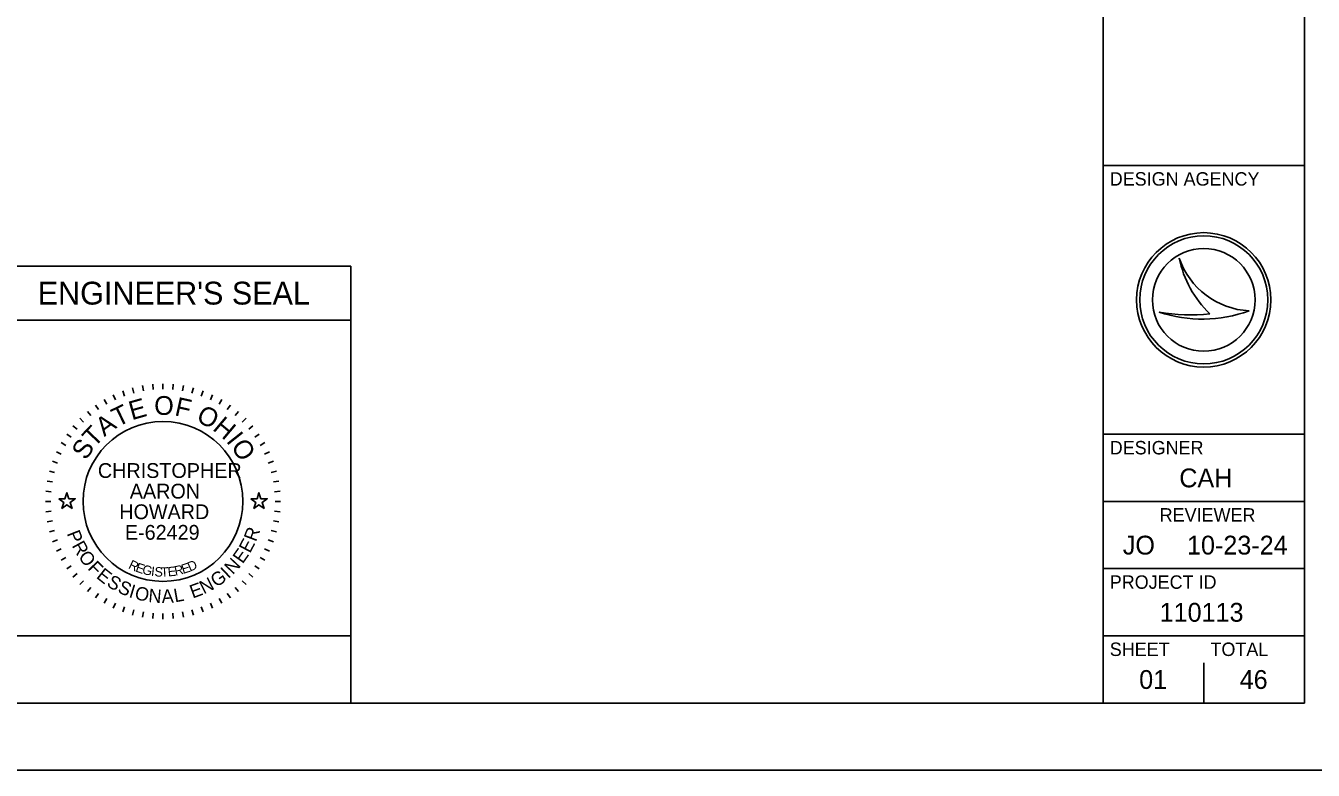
# Model space of a CAD drawing. Extents: x -8.2 to 38.5, y -0.1 to 21.9.
# Drawn here: x 24.04 to 33.63, y -0.14 to 5.4 of the extents above; entities that cross this region are included whole.
import ezdxf

# ---------------------------------------------------------------- set-up
doc = ezdxf.new("R2010")
doc.units = 0
for name, color, linetype in [('Default', 7, 'Continuous'), ('GM_X_County', 7, 'Continuous'), ('GM_X_Section', 7, 'Continuous'), ('GM_X_Township', 7, 'Continuous')]:
    doc.layers.add(name, color=color, linetype=linetype)

msp = doc.modelspace()

# ---------------------------------------------------------------- linework, layer by layer
at = {"layer": 'Default'}
for points in [[(24.287, 1.8844), (24.3339, 1.8844), (24.3484, 1.929), (24.3629, 1.8844), (24.4098, 1.8844), (24.3719, 1.8568), (24.3864, 1.8122), (24.3484, 1.8398), (24.3104, 1.8122), (24.3249, 1.8568)], [(25.717, 1.8844), (25.7639, 1.8844), (25.7784, 1.929), (25.7929, 1.8844), (25.8398, 1.8844), (25.8019, 1.8568), (25.8164, 1.8122), (25.7784, 1.8398), (25.7404, 1.8122), (25.7549, 1.8568)]]:
    msp.add_lwpolyline(points, close=True, dxfattribs=at)
at = {"layer": 'GM_X_County'}
for p, q in [((32.0634, 0.3645), (32.0634, 21.3645)), ((32.0634, 4.3645), (33.5634, 4.3645)), ((32.0634, 2.3645), (33.5634, 2.3645)), ((32.0634, 1.8645), (33.5634, 1.8645)), ((32.0634, 1.3645), (33.5634, 1.3645)), ((32.0634, 0.8645), (33.5634, 0.8645))]:
    msp.add_line(p, q, dxfattribs=at)
msp.add_lwpolyline([(1.5634, 21.3645), (33.5634, 21.3645), (33.5634, 0.3645), (1.5634, 0.3645)], close=True, dxfattribs=at)
at = {"layer": 'GM_X_Section'}
msp.add_lwpolyline([(0.0634, -0.1355), (34.0634, -0.1355), (34.0634, 21.8645), (0.0634, 21.8645)], close=True, dxfattribs=at)
at = {"layer": 'GM_X_Township'}
for p, q in [((32.6308, 3.674), (32.6308, 3.674)), ((23.6634, 3.6145), (26.4634, 3.6145)), ((26.4634, 3.6145), (26.4634, 0.3645)), ((32.8134, 3.3645), (32.8134, 3.3645)), ((32.4806, 3.274), (32.4805, 3.274)), ((33.1507, 3.283), (33.1507, 3.283)), ((23.6634, 3.2145), (26.4634, 3.2145)), ((24.7641, 2.6867), (24.7778, 2.6491)), ((24.8369, 2.7096), (24.8473, 2.671)), ((24.9114, 2.7262), (24.9184, 2.6868)), ((24.9871, 2.7361), (24.9906, 2.6963)), ((25.0634, 2.7395), (25.0634, 2.6995)), ((25.1396, 2.7361), (25.1362, 2.6963)), ((25.2153, 2.7262), (25.2084, 2.6868)), ((25.2898, 2.7096), (25.2795, 2.671)), ((25.3626, 2.6867), (25.349, 2.6491)), ((24.6259, 2.6222), (24.6459, 2.5876)), ((24.6936, 2.6575), (24.7105, 2.6212)), ((25.4332, 2.6575), (25.4163, 2.6212)), ((25.5009, 2.6222), (25.4809, 2.5876)), ((24.5009, 2.5348), (24.5267, 2.5041)), ((24.5615, 2.5812), (24.5844, 2.5485)), ((25.5653, 2.5812), (25.5423, 2.5485)), ((25.6258, 2.5348), (25.6001, 2.5041)), ((24.3931, 2.4269), (24.4237, 2.4012)), ((24.4447, 2.4832), (24.4729, 2.4549)), ((25.6821, 2.4832), (25.6538, 2.4549)), ((25.7337, 2.4269), (25.703, 2.4012)), ((24.3056, 2.302), (24.3402, 2.282)), ((24.3466, 2.3663), (24.3794, 2.3434)), ((25.7801, 2.3663), (25.7474, 2.3434)), ((25.8212, 2.302), (25.7865, 2.282)), ((24.2704, 2.2343), (24.3066, 2.2173)), ((25.8564, 2.2343), (25.8201, 2.2173)), ((24.2411, 2.1637), (24.2787, 2.1501)), ((25.8856, 2.1637), (25.848, 2.1501)), ((24.2017, 2.0164), (24.2411, 2.0095)), ((24.2182, 2.0909), (24.2568, 2.0806)), ((25.9086, 2.0909), (25.8699, 2.0806)), ((25.9251, 2.0164), (25.8857, 2.0095)), ((24.1917, 1.9407), (24.2316, 1.9372)), ((25.9351, 1.9407), (25.8952, 1.9372)), ((24.1884, 1.8645), (24.2284, 1.8645)), ((25.9384, 1.8645), (25.8984, 1.8645)), ((24.1917, 1.7882), (24.2316, 1.7917)), ((25.9351, 1.7882), (25.8952, 1.7917)), ((24.2017, 1.7125), (24.2411, 1.7195)), ((24.2182, 1.638), (24.2568, 1.6483)), ((25.9086, 1.638), (25.8699, 1.6483)), ((25.9251, 1.7125), (25.8857, 1.7195)), ((24.2411, 1.5652), (24.2787, 1.5789)), ((25.8856, 1.5652), (25.848, 1.5789)), ((24.2704, 1.4947), (24.3066, 1.5116)), ((24.3056, 1.427), (24.3402, 1.447)), ((25.8212, 1.427), (25.7865, 1.447)), ((25.8564, 1.4947), (25.8201, 1.5116)), ((24.3466, 1.3626), (24.3794, 1.3855)), ((25.7801, 1.3626), (25.7474, 1.3855)), ((24.3931, 1.302), (24.4237, 1.3277)), ((24.4447, 1.2457), (24.4729, 1.274)), ((25.6821, 1.2457), (25.6538, 1.274)), ((25.7337, 1.302), (25.703, 1.3277)), ((24.5009, 1.1942), (24.5267, 1.2248)), ((24.5615, 1.1477), (24.5844, 1.1805)), ((25.5653, 1.1477), (25.5423, 1.1805)), ((25.6258, 1.1942), (25.6001, 1.2248)), ((24.6259, 1.1067), (24.6459, 1.1413)), ((24.6936, 1.0714), (24.7105, 1.1077)), ((24.7641, 1.0422), (24.7778, 1.0798)), ((24.8369, 1.0193), (24.8473, 1.0579)), ((25.2898, 1.0193), (25.2795, 1.0579)), ((25.3626, 1.0422), (25.349, 1.0798)), ((25.4332, 1.0714), (25.4163, 1.1077)), ((25.5009, 1.1067), (25.4809, 1.1413)), ((24.9114, 1.0028), (24.9184, 1.0421)), ((24.9871, 0.9928), (24.9906, 1.0326)), ((25.0634, 0.9895), (25.0634, 1.0295)), ((25.1396, 0.9928), (25.1362, 1.0326)), ((25.2153, 1.0028), (25.2084, 1.0421)), ((32.8134, 0.3645), (32.8134, 0.6645)), ((32.4384, 0.5395), (32.4384, 0.5395)), ((23.6634, 0.3645), (26.4634, 0.3645))]:
    msp.add_line(p, q, dxfattribs=at)
msp.add_lwpolyline([(23.6634, 0.3645), (23.6634, 0.8645), (26.4634, 0.8645), (26.4634, 0.3645)], close=True, dxfattribs=at)
for centre, radius in [((32.8134, 3.3645), 0.5), ((32.8134, 3.3645), 0.4768), ((32.8134, 3.3645), 0.4768), ((32.8134, 3.3645), 0.3822), ((25.0634, 1.8645), 0.595)]:
    msp.add_circle(centre, radius, dxfattribs=at)
for centre, radius, start, end in [((33.1793, 3.8621), 0.5798, 198.92567, 198.93195), ((33.4101, 3.8345), 0.7956, 191.63793, 191.64215), ((33.1793, 3.8621), 0.5798, 198.93195, 267.16574), ((33.4101, 3.8345), 0.7956, 191.64215, 226.09467), ((32.8028, 4.2345), 1.0131, 251.45274, 251.45764), ((32.8028, 4.2345), 1.0131, 251.45764, 290.08324), ((32.7114, 4.5188), 1.2661, 259.49639, 259.49952), ((32.7114, 4.5188), 1.2661, 259.49952, 276.66723)]:
    msp.add_arc(centre, radius, start, end, dxfattribs=at)

# ---------------------------------------------------------------- texts
for s, height, p in [('DESIGN AGENCY', 0.1, (32.1134, 4.2145)), ("ENGINEER'S SEAL", 0.17, (24.1309, 3.3295)), ('DESIGNER', 0.1, (32.1134, 2.2145)), ('CHRISTOPHER', 0.11, (24.5789, 2.0394)), ('CAH', 0.14, (32.6312, 1.9695)), ('AARON', 0.11, (24.8164, 1.8861)), ('HOWARD', 0.11, (24.7381, 1.7328)), ('REVIEWER', 0.1, (32.4852, 1.7145)), ('E-62429', 0.11, (24.78, 1.5795)), ('JO', 0.14, (32.2106, 1.4695)), ('10-23-24', 0.14, (32.6888, 1.4695)), ('PROJECT ID', 0.1, (32.1134, 1.2145)), ('110113', 0.14, (32.4849, 0.9695)), ('SHEET', 0.1, (32.1134, 0.7145)), ('TOTAL', 0.1, (32.8634, 0.7145)), ('01', 0.14, (32.3326, 0.4695)), ('46', 0.14, (33.081, 0.4695))]:
    msp.add_text(s, height=height, dxfattribs=at).set_placement(p)
for s, height, rotation, p in [('T', 0.14, 25.71674, (24.725, 2.4163)), ('E', 0.14, 15.75706, (24.8318, 2.4683)), ('O', 0.14, 359.78119, (24.9981, 2.5087)), ('F', 0.14, 347.43619, (25.1444, 2.5062)), ('A', 0.14, 36.47472, (24.6268, 2.3426)), ('O', 0.14, 332.25863, (25.3032, 2.466)), ('H', 0.14, 319.91363, (25.4265, 2.4006)), ('T', 0.14, 46.4344, (24.5517, 2.2609)), ('S', 0.14, 57.19238, (24.4915, 2.1659)), ('I', 0.14, 308.36695, (25.5298, 2.3128)), ('O', 0.14, 303.14906, (25.5655, 2.2733)), ('P', 0.1, 291.49398, (24.3457, 1.6265)), ('R', 0.1, 69.23216, (25.7553, 1.5598)), ('R', 0.1, 298.73106, (24.3824, 1.5362)), ('E', 0.1, 61.99508, (25.711, 1.4743)), ('O', 0.1, 306.46664, (24.4288, 1.4528)), ('N', 0.1, 47.02243, (25.5836, 1.3152)), ('E', 0.1, 54.75801, (25.6567, 1.3958)), ('F', 0.1, 314.7068, (24.4977, 1.3627)), ('E', 0.1, 321.43929, (24.5612, 1.2993)), ('R', 0.07, 334.48695, (24.8009, 1.3695)), ('E', 0.07, 341.03996, (24.854, 1.3445)), ('G', 0.07, 347.47515, (24.9048, 1.3263)), ('I', 0.07, 353.78581, (24.9724, 1.3113)), ('S', 0.07, 356.89262, (24.9992, 1.3073)), ('T', 0.07, 3.00609, (25.0491, 1.3031)), ('E', 0.07, 6.01169, (25.1023, 1.3057)), ('R', 0.07, 11.91844, (25.1559, 1.3118)), ('E', 0.07, 17.68363, (25.2132, 1.3246)), ('D', 0.07, 23.30524, (25.2644, 1.3415)), ('G', 0.1, 35.04687, (25.4614, 1.2215)), ('I', 0.1, 43.28703, (25.5502, 1.2858)), ('S', 0.1, 328.67637, (24.6377, 1.2397)), ('S', 0.1, 335.91345, (24.7198, 1.1911)), ('E', 0.1, 20.07421, (25.2846, 1.1415)), ('N', 0.1, 27.31129, (25.3679, 1.172)), ('I', 0.1, 343.15053, (24.804, 1.1541)), ('O', 0.1, 346.88592, (24.8472, 1.1396)), ('N', 0.1, 355.12608, (24.9522, 1.1162)), ('A', 0.1, 2.86166, (25.0557, 1.1081)), ('L', 0.1, 10.09874, (25.1528, 1.1135))]:
    msp.add_text(s, height=height, rotation=rotation, dxfattribs=at).set_placement(p)

doc.saveas('drawing.dxf')
